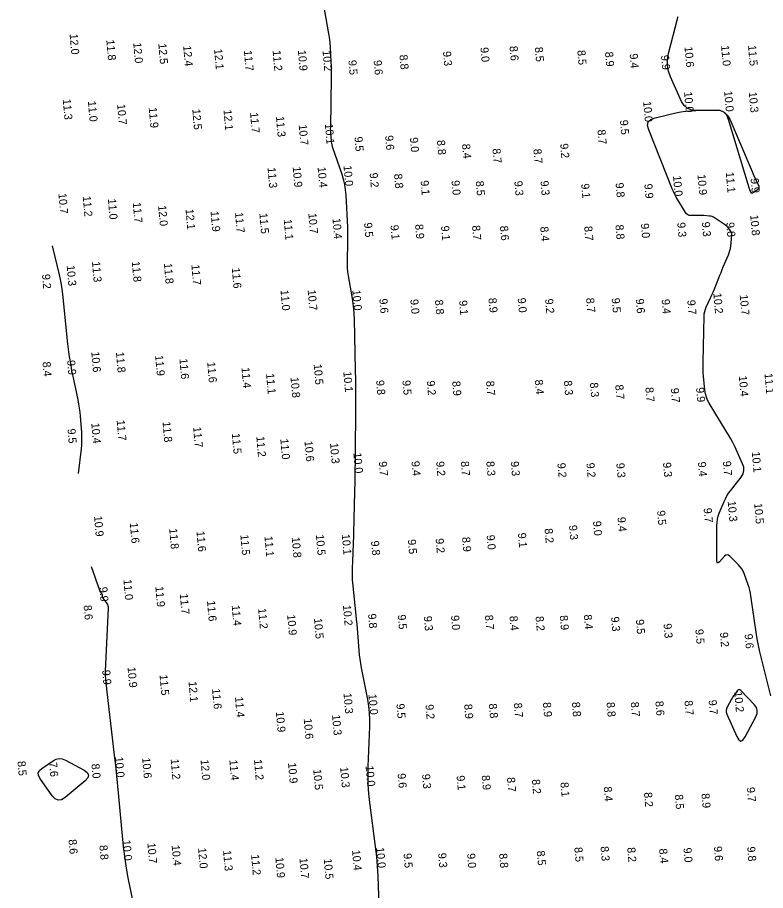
# Model space of a CAD drawing. Extents: x 988130 to 1132882, y 654656 to 841453.
# Drawn here: x 1100512 to 1100978, y 688159 to 688703 of the extents above; entities that cross this region are included whole.
import ezdxf

# ---------------------------------------------------------------- set-up
doc = ezdxf.new("R2010")
doc.units = 0
doc.layers.add('V-TOPO-MINR', color=7, linetype='Continuous')
doc.layers.add('V-TOPO-SOUN', color=7, linetype='Continuous')

msp = doc.modelspace()

# ---------------------------------------------------------------- linework, layer by layer
at = {"layer": 'V-TOPO-MINR'}
for points in [[(1100702.13, 688713.93), (1100705.64, 688693.59), (1100706.01, 688691.25), (1100706.31, 688688.91), (1100706.55, 688686.56), (1100706.72, 688684.2), (1100707.27, 688674.74), (1100707.38, 688672.38), (1100707.45, 688670.01), (1100707.48, 688667.65), (1100707.46, 688665.28), (1100706.92, 688634.13), (1100706.91, 688633.13), (1100706.93, 688632.13), (1100706.98, 688631.14), (1100707.04, 688630.15), (1100707.36, 688626.17), (1100707.46, 688625.19), (1100707.63, 688624.21), (1100707.86, 688623.25), (1100708.15, 688622.3), (1100713.98, 688605.02), (1100714.94, 688601.8), (1100715.68, 688598.54), (1100716.19, 688595.24), (1100716.48, 688591.9), (1100717.53, 688571.91), (1100717.64, 688569.39), (1100717.69, 688566.87), (1100717.69, 688564.35), (1100717.64, 688561.83), (1100717.33, 688551.75), (1100717.31, 688549.24), (1100717.43, 688546.73), (1100717.66, 688544.23), (1100718.03, 688541.74), (1100720.48, 688527.56), (1100720.97, 688524.37), (1100721.34, 688521.16), (1100721.59, 688517.94), (1100721.72, 688514.7), (1100722.39, 688482.88), (1100722.5, 688476.57), (1100722.56, 688470.27), (1100722.58, 688463.96), (1100722.55, 688457.66), (1100722.34, 688432.43), (1100722.28, 688426.13), (1100722.19, 688419.83), (1100722.07, 688413.53), (1100721.92, 688407.23), (1100721.05, 688373.23), (1100720.99, 688371.34), (1100720.94, 688369.44), (1100720.87, 688367.55), (1100720.8, 688365.66), (1100720.49, 688358.09), (1100720.45, 688356.2), (1100720.47, 688354.31), (1100720.57, 688352.42), (1100720.72, 688350.54), (1100722.79, 688330.32), (1100723.06, 688327.58), (1100723.31, 688324.84), (1100723.55, 688322.1), (1100723.76, 688319.36), (1100724.6, 688308.38), (1100724.85, 688305.64), (1100725.18, 688302.91), (1100725.6, 688300.2), (1100726.09, 688297.49), (1100729.98, 688277.86), (1100730.69, 688273.67), (1100731.14, 688269.47), (1100731.35, 688265.25), (1100731.3, 688261.01), (1100730.31, 688236.06), (1100730.2, 688230.49), (1100730.33, 688224.93), (1100730.69, 688219.38), (1100731.29, 688213.84), (1100734.86, 688186.32), (1100735.58, 688180.19), (1100736.14, 688174.06), (1100736.54, 688167.91), (1100736.79, 688161.75), (1100737.64, 688131.38)], [(1100981.15, 688280.05), (1100975.23, 688303.45), (1100974.27, 688307.49), (1100973.41, 688311.55), (1100972.65, 688315.63), (1100972, 688319.74), (1100968.71, 688342.41), (1100968.41, 688344.17), (1100968.03, 688345.91), (1100967.55, 688347.63), (1100966.99, 688349.32), (1100964.5, 688356.27), (1100963.86, 688357.8), (1100963.06, 688359.23), (1100962.1, 688360.56), (1100960.98, 688361.79), (1100955.51, 688367.2), (1100954.67, 688367.82), (1100953.85, 688368.01), (1100953.04, 688367.76), (1100952.25, 688367.09), (1100949.11, 688363.53), (1100948.43, 688362.9), (1100947.94, 688362.79), (1100947.64, 688363.2), (1100947.55, 688364.13), (1100947.56, 688386.21), (1100947.65, 688388.17), (1100947.93, 688390.09), (1100948.4, 688391.97), (1100949.06, 688393.82), (1100952.05, 688401.13), (1100952.86, 688402.92), (1100953.78, 688404.65), (1100954.82, 688406.31), (1100955.98, 688407.89), (1100962.64, 688416.39), (1100963.83, 688418.36), (1100964.39, 688420.4), (1100964.3, 688422.51), (1100963.58, 688424.7), (1100958.62, 688435.3), (1100957.41, 688437.79), (1100956.13, 688440.25), (1100954.79, 688442.67), (1100953.38, 688445.05), (1100942.82, 688462.29), (1100941.79, 688464.2), (1100941, 688466.19), (1100940.44, 688468.25), (1100940.11, 688470.4), (1100939.27, 688479.12), (1100939.1, 688481.31), (1100938.99, 688483.49), (1100938.94, 688485.68), (1100938.96, 688487.87), (1100939.6, 688516.63), (1100939.71, 688518.08), (1100939.96, 688519.5), (1100940.36, 688520.88), (1100940.91, 688522.23), (1100943.41, 688527.56), (1100944.02, 688528.9), (1100944.62, 688530.24), (1100945.19, 688531.59), (1100945.75, 688532.95), (1100948.75, 688540.46), (1100949.44, 688542.15), (1100950.13, 688543.84), (1100950.84, 688545.53), (1100951.55, 688547.21), (1100954.77, 688554.75), (1100955.26, 688556.04), (1100955.65, 688557.35), (1100955.94, 688558.7), (1100956.13, 688560.06), (1100956.83, 688567.07), (1100956.84, 688567.7), (1100956.74, 688568.29), (1100956.53, 688568.85), (1100956.2, 688569.38), (1100954.67, 688571.45), (1100954.27, 688571.95), (1100953.84, 688572.4), (1100953.36, 688572.82), (1100952.85, 688573.2), (1100946.14, 688577.77), (1100945.4, 688578.21), (1100944.62, 688578.54), (1100943.81, 688578.77), (1100942.96, 688578.9), (1100939.48, 688579.21), (1100938.61, 688579.28), (1100937.74, 688579.32), (1100936.87, 688579.33), (1100935.99, 688579.33), (1100931.28, 688579.22), (1100930.27, 688579.31), (1100929.39, 688579.64), (1100928.64, 688580.21), (1100928.02, 688581.01), (1100923.2, 688589.03), (1100922.24, 688590.69), (1100921.36, 688592.39), (1100920.54, 688594.12), (1100919.79, 688595.88), (1100905.08, 688632.54), (1100904.42, 688635.29), (1100904.85, 688637.46), (1100906.38, 688639.06), (1100909.02, 688640.09), (1100922.05, 688643.12), (1100925.09, 688643.74), (1100928.16, 688644.21), (1100931.25, 688644.51), (1100934.35, 688644.66), (1100946.82, 688644.91), (1100949.7, 688644.61), (1100952.11, 688643.58), (1100954.04, 688641.81), (1100955.5, 688639.31), (1100967.62, 688611.02), (1100968.27, 688609.52), (1100968.91, 688608.03), (1100969.57, 688606.53), (1100970.22, 688605.04), (1100973.56, 688597.5), (1100973.75, 688596.84), (1100973.71, 688596.25), (1100973.42, 688595.72), (1100972.91, 688595.27), (1100969.78, 688593.22), (1100969.46, 688593.07), (1100969.19, 688593.07), (1100968.96, 688593.22), (1100968.78, 688593.52), (1100968.14, 688595.02), (1100967.99, 688595.4), (1100967.84, 688595.78), (1100967.71, 688596.16), (1100967.59, 688596.55), (1100954.84, 688639.07), (1100953.67, 688641.67), (1100951.94, 688643.52), (1100949.66, 688644.6), (1100946.82, 688644.91), (1100934.35, 688644.66), (1100931.47, 688644.96), (1100929.04, 688645.98), (1100927.07, 688647.73), (1100925.55, 688650.21), (1100918.61, 688665.57), (1100917.35, 688669.1), (1100916.72, 688672.69), (1100916.72, 688676.34), (1100917.36, 688680.03), (1100922.92, 688701.69), (1100923.16, 688702.44), (1100923.48, 688703.16)], [(1100533.69, 688560.26), (1100538.03, 688542.36), (1100538.71, 688539.37), (1100539.28, 688536.36), (1100539.75, 688533.33), (1100540.11, 688530.29), (1100543.3, 688499.43), (1100543.49, 688497.73), (1100543.7, 688496.04), (1100543.94, 688494.35), (1100544.2, 688492.67), (1100545.28, 688485.94), (1100545.56, 688484.26), (1100545.87, 688482.58), (1100546.19, 688480.91), (1100546.54, 688479.24), (1100549.72, 688464.36), (1100550.21, 688461.86), (1100550.62, 688459.35), (1100550.94, 688456.83), (1100551.17, 688454.29), (1100551.94, 688444.12), (1100552.07, 688441.58), (1100552.08, 688439.04), (1100551.97, 688436.51), (1100551.73, 688433.97), (1100549.91, 688418.68)], [(1100558.12, 688360.69), (1100563.18, 688345.87), (1100563.28, 688345.6), (1100563.41, 688345.34), (1100563.56, 688345.09), (1100563.72, 688344.85), (1100564.47, 688343.87), (1100564.62, 688343.66), (1100564.73, 688343.43), (1100564.81, 688343.19), (1100564.86, 688342.93), (1100564.99, 688341.89), (1100565.04, 688341.63), (1100565.12, 688341.39), (1100565.22, 688341.16), (1100565.36, 688340.94), (1100567.73, 688337.61), (1100568.11, 688336.96), (1100568.38, 688336.28), (1100568.52, 688335.57), (1100568.55, 688334.82), (1100566.76, 688295.59), (1100566.74, 688294.97), (1100566.74, 688294.34), (1100566.76, 688293.72), (1100566.8, 688293.09), (1100566.99, 688290.6), (1100567.04, 688289.97), (1100567.1, 688289.35), (1100567.16, 688288.73), (1100567.23, 688288.1), (1100572.37, 688243.31), (1100573.09, 688236.86), (1100573.77, 688230.4), (1100574.42, 688223.94), (1100575.03, 688217.47), (1100577.48, 688190.61), (1100578.11, 688184.65), (1100578.9, 688178.72), (1100579.85, 688172.81), (1100580.96, 688166.92), (1100586.25, 688140.93)]]:
    msp.add_lwpolyline(points, dxfattribs=at)
for points in [[(1100957.5, 688279.45), (1100957.07, 688278.76), (1100956.66, 688278.05), (1100953.94, 688273.16), (1100953.49, 688272.1), (1100953.3, 688271.03), (1100953.39, 688269.94), (1100953.74, 688268.84), (1100959.89, 688254.75), (1100961.11, 688252.7), (1100962.37, 688251.98), (1100963.7, 688252.59), (1100965.07, 688254.54), (1100971.86, 688267.17), (1100972.62, 688269.16), (1100972.71, 688271.07), (1100972.13, 688272.89), (1100970.88, 688274.61), (1100962.46, 688283.53), (1100961.91, 688283.97), (1100961.37, 688284.1), (1100960.86, 688283.91), (1100960.37, 688283.41), (1100958.42, 688280.79), (1100957.95, 688280.13)], [(1100538.18, 688241.09), (1100540.06, 688240.9), (1100541.96, 688240.15), (1100553.63, 688233.88), (1100555.61, 688232.43), (1100556.39, 688230.86), (1100555.95, 688229.16), (1100554.31, 688227.33), (1100541.78, 688216.79), (1100539.57, 688215.42), (1100537.51, 688215.14), (1100535.59, 688215.95), (1100533.82, 688217.85), (1100526.11, 688228.96), (1100525.25, 688230.68), (1100525.15, 688232.25), (1100525.82, 688233.67), (1100527.25, 688234.96), (1100534.5, 688239.79), (1100536.33, 688240.72)]]:
    msp.add_lwpolyline(points, close=True, dxfattribs=at)

# ---------------------------------------------------------------- texts
at = {"layer": 'V-TOPO-SOUN'}
for s, p in [('12.0 ', (1100544.6, 688692.21)), ('11.8 ', (1100567.47, 688688.56)), ('12.0 ', (1100584.22, 688686.78)), ('12.5 ', (1100599.83, 688686.23)), ('12.4 ', (1100615.31, 688684.88)), ('12.1 ', (1100634.57, 688682.85)), ('9.0', (1100800.31, 688683.83)), ('8.6', (1100818.45, 688684.63)), ('8.5', (1100834.17, 688684)), ('10.6 ', (1100927.36, 688684.27)), ('11.0 ', (1100950.14, 688685.06)), ('11.5 ', (1100966.9, 688685.15)), ('11.7 ', (1100653.11, 688681.95)), ('11.2 ', (1100670.99, 688681.95)), ('10.9 ', (1100686.72, 688682.09)), ('10.2 ', (1100702.05, 688681.88)), ('8.8', (1100749.94, 688679.19)), ('9.3', (1100777, 688681.37)), ('8.5', (1100860.65, 688682.03)), ('8.9', (1100877.88, 688681.03)), ('9.4', (1100893.22, 688679.92)), ('9.9', (1100912.73, 688679)), ('9.5', (1100718.15, 688675.84)), ('9.6', (1100733.87, 688675.79)), ('10.0 ', (1100927.1, 688656.15)), ('10.0 ', (1100952.03, 688656.66)), ('10.3 ', (1100967.39, 688656.07)), ('11.3 ', (1100540.34, 688651.63)), ('11.0 ', (1100556, 688650.41)), ('10.0 ', (1100901.63, 688650.23)), ('10.7 ', (1100574.2, 688648.44)), ('11.9 ', (1100593.86, 688646.46)), ('12.5 ', (1100620.96, 688645.41)), ('12.1 ', (1100640.41, 688644.98)), ('11.7 ', (1100656.93, 688643.26)), ('11.3 ', (1100673.06, 688640.89)), ('10.7 ', (1100687.21, 688635.74)), ('10.1 ', (1100703.5, 688636.3)), ('9.5', (1100887.17, 688638.59)), ('9.5', (1100721.92, 688628.16)), ('9.6', (1100741.01, 688628.96)), ('8.7', (1100873.19, 688632.57)), ('9.0', (1100756.42, 688627.7)), ('8.8', (1100773.24, 688626.04)), ('8.4', (1100788.9, 688623.7)), ('9.2', (1100849.97, 688623.91)), ('8.7', (1100807.81, 688620.81)), ('8.7', (1100833.28, 688620.62)), ('11.3 ', (1100667.83, 688609.06)), ('10.9 ', (1100683.47, 688609.53)), ('10.4 ', (1100698.98, 688609.37)), ('10.0 ', (1100715.11, 688610.25)), ('9.2', (1100731.38, 688605.67)), ('8.8', (1100746.6, 688605.07)), ('9.1', (1100763.09, 688600.93)), ('9.0', (1100782.33, 688600.96)), ('9.3', (1100837.71, 688600.77)), ('10.0 ', (1100920.2, 688603.94)), ('10.9 ', (1100935.46, 688604.7)), ('11.1 ', (1100953.07, 688606.16)), ('9.9', (1100968.51, 688602.31)), ('8.5', (1100797.43, 688600.61)), ('9.3', (1100821.44, 688600.63)), ('9.1', (1100863.04, 688598.98)), ('9.8', (1100884.45, 688599.49)), ('9.9', (1100902.34, 688598.84)), ('10.7 ', (1100537.64, 688592.98)), ('11.2 ', (1100552.78, 688591.26)), ('11.0 ', (1100568.45, 688589.52)), ('11.7 ', (1100583.93, 688587.32)), ('12.0 ', (1100599.72, 688585.4)), ('12.1 ', (1100616.78, 688583.19)), ('11.9 ', (1100632.36, 688581.88)), ('11.7 ', (1100647.57, 688581.14)), ('11.5 ', (1100662.73, 688580.58)), ('10.7 ', (1100693.21, 688580.58)), ('10.8 ', (1100968.27, 688579.49)), ('11.1 ', (1100677.9, 688576.8)), ('10.4 ', (1100708.25, 688577.41)), ('9.5', (1100727.89, 688574.67)), ('8.9', (1100759.67, 688573.67)), ('9.0', (1100900.19, 688574.18)), ('9.3', (1100922.85, 688574.78)), ('9.3', (1100938.16, 688575.13)), ('9.8', (1100953.32, 688574.9)), ('9.1', (1100744.34, 688573.23)), ('9.1', (1100775.81, 688572.7)), ('8.7', (1100795.1, 688572.92)), ('8.6', (1100812.5, 688572.67)), ('8.4', (1100837.55, 688572.18)), ('8.7', (1100864.91, 688572.49)), ('8.8', (1100884.36, 688573.37)), ('10.3 ', (1100542.77, 688548.11)), ('11.3 ', (1100558.52, 688550.48)), ('11.8 ', (1100583.33, 688550.61)), ('11.8 ', (1100603.31, 688549.42)), ('11.7 ', (1100620.4, 688548.59)), ('9.2', (1100527.44, 688542.57)), ('11.6 ', (1100645.57, 688546.55)), ('11.0 ', (1100675.9, 688532.78)), ('10.7 ', (1100692.79, 688532.83)), ('10.0 ', (1100720.56, 688532.8)), ('10.2 ', (1100945.33, 688530.85)), ('9.6', (1100737.4, 688527.34)), ('9.0', (1100756.66, 688526.97)), ('8.8', (1100772.01, 688526.63)), ('9.1', (1100787.06, 688526.27)), ('8.9', (1100805.33, 688527.76)), ('9.0', (1100823.5, 688527.81)), ('9.2', (1100840.58, 688527.24)), ('8.7', (1100866.13, 688527.82)), ('9.5', (1100882.03, 688527.71)), ('9.6', (1100897.04, 688527.31)), ('9.4', (1100913.14, 688527)), ('9.7', (1100929.08, 688526.51)), ('10.7 ', (1100961.75, 688529.83)), ('10.6 ', (1100558.1, 688494.35)), ('11.8 ', (1100573.44, 688494.15)), ('8.4', (1100527.73, 688488.05)), ('9.9', (1100543.05, 688488.98)), ('11.9 ', (1100597.85, 688492.13)), ('11.6 ', (1100612.96, 688490.06)), ('11.6 ', (1100630.26, 688487.91)), ('11.4 ', (1100651.61, 688484.53)), ('10.5 ', (1100696.56, 688486.58)), ('10.1 ', (1100714.98, 688481.96)), ('11.1 ', (1100666.92, 688480.79)), ('10.8 ', (1100682.13, 688478.46)), ('9.8', (1100735.41, 688476.56)), ('9.5', (1100751.75, 688476.52)), ('9.2', (1100766.95, 688476.3)), ('8.9', (1100782.76, 688476.02)), ('8.7', (1100803.82, 688476.13)), ('8.4', (1100834.17, 688476.88)), ('8.3', (1100852.28, 688476.33)), ('10.4 ', (1100961.18, 688479.29)), ('11.1 ', (1100977.18, 688480.87)), ('8.3', (1100868.5, 688475.08)), ('8.7', (1100884.25, 688473.74)), ('8.7', (1100902.98, 688472.14)), ('9.7', (1100918.83, 688471.65)), ('9.9', (1100934.55, 688472.05)), ('10.4 ', (1100558.1, 688449.96)), ('11.7 ', (1100573.91, 688451.75)), ('11.8 ', (1100602.46, 688450.76)), ('9.5', (1100543.28, 688446.35)), ('11.7 ', (1100621.52, 688447.48)), ('11.5 ', (1100645.61, 688443.52)), ('11.2 ', (1100660.82, 688441.64)), ('11.0 ', (1100675.77, 688440.1)), ('10.6 ', (1100690.82, 688438.76)), ('10.3 ', (1100706.7, 688437.48)), ('10.0 ', (1100721.22, 688431.45)), ('10.1 ', (1100969.26, 688432.02)), ('9.7', (1100737.09, 688426.03)), ('9.4', (1100757.37, 688426.17)), ('9.2', (1100772.79, 688426.03)), ('8.7', (1100788.13, 688426.13)), ('8.3', (1100803.96, 688426.1)), ('9.3', (1100819.19, 688426.06)), ('9.2', (1100848.24, 688425.06)), ('9.2', (1100866.3, 688425.08)), ('9.3', (1100884.92, 688425.01)), ('9.3', (1100913.96, 688425.38)), ('9.4', (1100935.69, 688425.72)), ('9.7', (1100951.26, 688426.24)), ('10.3 ', (1100954.25, 688401.38)), ('10.5 ', (1100970.74, 688399.97)), ('9.5', (1100910.28, 688395.45)), ('9.7', (1100939.29, 688396.99)), ('10.9 ', (1100559.81, 688392.08)), ('9.0', (1100870.41, 688388.89)), ('9.4', (1100885.65, 688391.37)), ('11.6 ', (1100582.09, 688387.81)), ('11.8 ', (1100606.6, 688384.25)), ('8.2', (1100840.26, 688384.25)), ('9.3', (1100855.46, 688386.31)), ('11.6 ', (1100623.59, 688382.6)), ('11.5 ', (1100650.9, 688380.45)), ('11.1 ', (1100665.91, 688379.52)), ('10.8 ', (1100682.88, 688378.89)), ('10.5 ', (1100697.92, 688380.41)), ('10.1 ', (1100714.02, 688380.71)), ('9.2', (1100772.44, 688378.04)), ('8.9', (1100788.91, 688378.89)), ('9.0', (1100804.16, 688380.2)), ('9.1', (1100823.66, 688381.49)), ('9.8', (1100732.21, 688376.58)), ('9.5', (1100755.15, 688377.43)), ('11.0 ', (1100578.11, 688352.56)), ('9.9', (1100563.09, 688347.84)), ('11.9 ', (1100597.97, 688348.23)), ('11.7 ', (1100613.21, 688343.62)), ('8.6', (1100553.33, 688336.48)), ('11.6 ', (1100630.13, 688339.29)), ('11.4 ', (1100645.51, 688336.5)), ('10.2 ', (1100714.73, 688336.57)), ('11.2 ', (1100661.98, 688334.57)), ('10.9 ', (1100680.03, 688330.6)), ('9.8', (1100730.38, 688331.17)), ('9.5', (1100748.84, 688330.61)), ('9.3', (1100765.08, 688329.66)), ('9.0', (1100782.02, 688330.12)), ('8.7', (1100803.12, 688330.34)), ('8.4', (1100818.42, 688329.78)), ('8.2', (1100834.65, 688329.61)), ('8.9', (1100849.69, 688330.13)), ('8.4', (1100864.7, 688330.61)), ('9.3', (1100881.65, 688329.28)), ('10.5 ', (1100696.72, 688328.38)), ('9.5', (1100897.11, 688327.6)), ('9.3', (1100914.3, 688325.03)), ('9.5', (1100934.11, 688321.52)), ('9.2', (1100949.39, 688319.59)), ('9.6', (1100964.78, 688318.59)), ('10.9 ', (1100580.68, 688297.98)), ('9.9', (1100564.9, 688296.11)), ('11.5 ', (1100600.59, 688293.19)), ('12.1 ', (1100618.64, 688289.02)), ('11.6 ', (1100633.27, 688284.58)), ('10.3 ', (1100715.12, 688281.74)), ('10.0 ', (1100730.62, 688281.13)), ('10.2 ', (1100958.31, 688282.68)), ('11.4 ', (1100647.55, 688279.43)), ('9.5', (1100748.01, 688275.14)), ('9.2', (1100766.13, 688274.63)), ('8.9', (1100790.2, 688274.88)), ('8.8', (1100805.56, 688275.2)), ('8.7', (1100821.15, 688275.65)), ('8.9', (1100839.19, 688276.01)), ('8.8', (1100857.25, 688276.16)), ('8.8', (1100878.84, 688276.07)), ('8.7', (1100893.91, 688276.21)), ('8.6', (1100909.21, 688276.77)), ('8.7', (1100927.37, 688277.12)), ('9.7', (1100942.37, 688277.47)), ('10.9 ', (1100673, 688270.23)), ('10.6 ', (1100690.34, 688265.92)), ('10.3 ', (1100707.97, 688268.31)), ('8.5', (1100512.14, 688239.39)), ('7.6', (1100531.8, 688238.76)), ('8.0', (1100558.22, 688237.74)), ('10.0 ', (1100572.83, 688242.03)), ('10.6 ', (1100589.76, 688241.53)), ('11.2 ', (1100607.52, 688240.8)), ('12.0 ', (1100626.12, 688240.35)), ('11.4 ', (1100644.04, 688240.2)), ('11.2 ', (1100659.37, 688240.46)), ('10.9 ', (1100680.56, 688238.39)), ('10.5 ', (1100696.26, 688234.31)), ('10.3 ', (1100713.01, 688235.76)), ('10.0 ', (1100728.84, 688236.53)), ('9.6', (1100748.77, 688231.73)), ('9.3', (1100763.99, 688231.33)), ('9.1', (1100785.48, 688230.4)), ('8.9', (1100801.12, 688230.57)), ('8.7', (1100816.84, 688229.29)), ('8.2', (1100832.37, 688228.06)), ('8.1', (1100850.13, 688226.23)), ('8.4', (1100877.07, 688223.47)), ('9.7', (1100966.11, 688223.13)), ('8.2', (1100902.15, 688219.95)), ('8.5', (1100921.37, 688218.59)), ('8.9', (1100937.91, 688219.28)), ('8.6', (1100543.92, 688190.63)), ('10.0 ', (1100577.55, 688190.29)), ('10.7 ', (1100593.01, 688188.49)), ('8.8', (1100563.13, 688187.07)), ('10.4 ', (1100608.13, 688187.1)), ('12.0 ', (1100624.58, 688185.38)), ('11.3 ', (1100640.13, 688183.87)), ('10.4 ', (1100720.42, 688184.09)), ('10.0 ', (1100735.43, 688185.7)), ('9.3', (1100774, 688182.17)), ('8.5', (1100835.39, 688183.56)), ('8.5', (1100858.77, 688185.79)), ('8.3', (1100875.11, 688186.27)), ('8.2', (1100891.72, 688185.69)), ('8.4', (1100911.58, 688184.89)), ('9.0', (1100926.7, 688185.46)), ('9.6', (1100945.64, 688186.33)), ('9.8', (1100966.36, 688186.12)), ('11.2 ', (1100657.59, 688181.28)), ('10.9 ', (1100672.68, 688179.51)), ('10.7 ', (1100687.68, 688179.08)), ('10.5 ', (1100702.81, 688178.69)), ('9.5', (1100752.47, 688181.98)), ('9.0', (1100792.01, 688181.94)), ('8.8', (1100811.96, 688181.93))]:
    msp.add_text(s, height=5, rotation=275, dxfattribs=at).set_placement(p)

doc.saveas('drawing.dxf')
